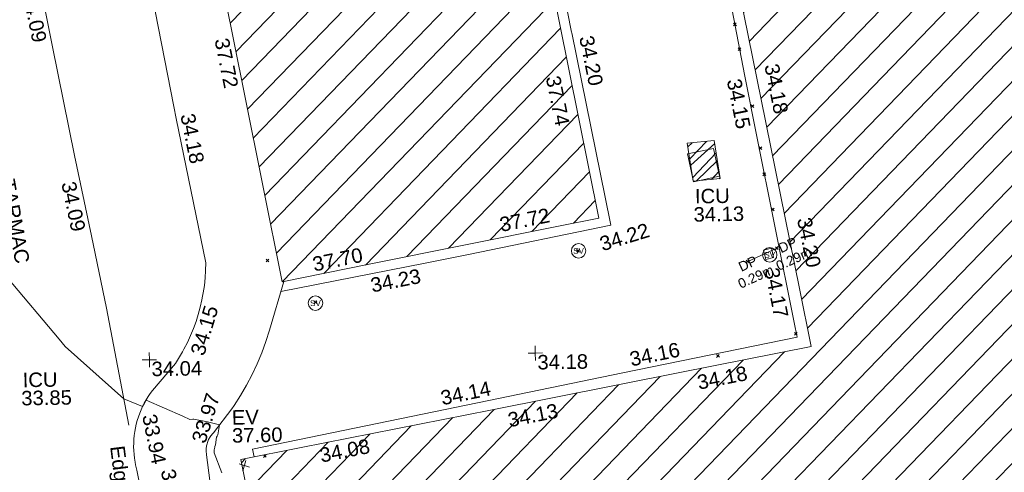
# Model space of a CAD drawing. Header units: millimetres. Extents: x -287732 to 520720, y -88450 to 287754.
# Tile 322 of 383: x 210553 to 236064, y 235432 to 247163. Entities that reach past the tile are written whole.
import ezdxf

# ---------------------------------------------------------------- set-up
doc = ezdxf.new("R2010")
doc.units = ezdxf.units.MM
for name, pattern in [('IMPORT-HIDDEN2 _3_', [4762.5, 3175, -1587.5]), ('IMPORT-UG_ELEC_STREET LIGHTING_QLB2 _2_', [2700, 1500, -300.0000000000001, 0, -250, 150, -300.0000000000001, 0, -200]), ('IMPORT-UG_WATER_QLB2 _2_', [2500, 1500, -300.0000000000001, 0, -50, 150, -300.0000000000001, 0, -200])]:
    doc.linetypes.add(name, pattern=pattern)
for name, color, linetype, lineweight, true_color in [('00_TOPO_EAVE', 7, 'Continuous', 9, 0x666666), ('00_TOPO_SERV_STOP_VALVE', 7, 'Continuous', 9, 0x666666), ('00_UAV_BUILDING_CANOPY', 7, 'Continuous', 9, 0xff7fff), ('00_UAV_BUILDING_HATCH', 7, 'Continuous', 9, 0x999999), ('00_UAV_BUILDING_OUTLINE', 5, 'Continuous', 9, 0x0000ff), ('00_UAV_CONCRETE', 9, 'Continuous', 9, 0x808080), ('00_UAV_EAVE', 7, 'Continuous', 9, 0x666666), ('00_UAV_FOOTPATH', 7, 'Continuous', 9, 0xa50000), ('00_UAV_LEVEL_SPOT', 7, 'Continuous', 9, 0x666666), ('00_UAV_ROAD_MARKING_WHITE_DASH', 7, 'Continuous', 9, 0x999999), ('00_UAV_SERV_IC', 5, 'Continuous', 9, 0x0000ff), ('00_UAV_WALL', 7, 'Continuous', 9, 0x7c00a5), ('01_DTM_CONTOUR_MNR', 7, 'Continuous', 9, 0xa5a552), ('12333-PUM-2D-U-0001-C01 - Rev2_REVIT IMPORT_dwg', 7, 'Continuous', 9, 0x767676), ('PUM-CHAMBER EXTENTS', 6, 'IMPORT-HIDDEN2 _3_', 9, 0xff00ff), ('PUM-WATER-MH', 5, 'Continuous', 9, 0x0000ff), ('PUM-WATER-QLB2', 5, 'IMPORT-UG_WATER_QLB2 _2_', 9, 0x0000ff)]:
    doc.layers.add(name, color=color, linetype=linetype, lineweight=lineweight, true_color=true_color)
for name, color, linetype, lineweight in [('00_UAV_ROAD_EDGE', 7, 'Continuous', 9), ('00_UAV_SURFACE', 7, 'Continuous', 9), ('00_UAV_SURVEY_TEXT', 7, 'Continuous', 9), ('GEN-TEXT', 7, 'Continuous', 9)]:
    doc.layers.add(name, color=color, linetype=linetype, lineweight=lineweight)
doc.styles.add('Arial_1', font='arial.ttf', dxfattribs={"height": 250})
doc.styles.add('Swis721 Lt BT', font='swissl.ttf', dxfattribs={"height": 399.9999999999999})
doc.styles.add('Swis721 Lt BT_2', font='swissl.ttf', dxfattribs={"height": 375})
pattern_1 = [(45, (0, 0), (-441.9417382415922, 441.9417382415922), [])]

# ---------------------------------------------------------------- blocks, each defined once
blk = doc.blocks.new('12333-PUM-2D-U-0001-C01 - Rev2_REVIT IMPORT_dwg_MSL_Eaves_SYM_1-V82-Site Location Plan Proposed')
at = {"layer": '00_TOPO_EAVE', "color": 254, "true_color": 0xcccccc}
for p, q in [((356.5791934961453, -116.0873754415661), (-356.5791934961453, 116.0873754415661)), ((-116.0873754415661, -356.5791934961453), (116.0873754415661, 356.5791934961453))]:
    blk.add_line(p, q, dxfattribs=at)
blk = doc.blocks.new('12333-PUM-2D-U-0001-C01 - Rev2_REVIT IMPORT_dwg_MSL_Sluice_Valve_SYM-2077246-Site Location Plan Proposed')
at = {"layer": '00_TOPO_SERV_STOP_VALVE', "color": 254, "true_color": 0xcccccc}
blk.add_circle((0, 0), 500.0000000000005, dxfattribs=at)
at = {"layer": '00_TOPO_SERV_STOP_VALVE', "insert": (0, 198.9876086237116), "char_height": 399.9999999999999, "width": 785.1100955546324, "attachment_point": 2, "line_spacing_factor": 1.005061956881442, "style": 'Swis721 Lt BT'}
blk.add_mtext('SV', dxfattribs=at)
blk = doc.blocks.new('12333-PUM-2D-U-0001-C01 - Rev2_REVIT IMPORT_dwg_UAV-2077255-Site Location Plan Proposed')
at = {"layer": '00_UAV_LEVEL_SPOT', "color": 254, "true_color": 0xcccccc, "flags": 128}
for points in [[(0, -500.0000000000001), (0, 0), (-500.0000000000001, 0)], [(500.0000000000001, 0), (0, 0), (0, 500.0000000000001)]]:
    blk.add_lwpolyline(points, dxfattribs=at)
blk = doc.blocks.new('12333-PUM-2D-U-0001-C01 - Rev2_REVIT IMPORT_dwg_MGS62954_T2_Galway_ITM_3d_Rev1-2077680-Site Location Plan Proposed')
at = {"layer": '00_UAV_BUILDING_HATCH', "true_color": 0xcccccc}
h = blk.add_hatch(dxfattribs=at)
h.set_pattern_fill('FP_1', color=254, style=0, pattern_type=2)
h.set_pattern_definition(pattern_1)
h.paths.add_polyline_path([(534124497.0780003, 725775488.5585002), (534146780.0780002, 725779531.5585002), (534146621.0780002, 725780328.5585002), (534183857.1075001, 725787049.1125003), (534184497.1075001, 725783702.1125001), (534202575.1075001, 725786975.1125003), (534201976.1075, 725790381.1125002), (534239197.0865001, 725797194.0905002), (534239338.0865001, 725796376.0905002), (534261663.0865001, 725800388.0905001), (534259564.2060555, 725811742.1253061), (534258677.2803519, 725812121.8622999), (534251257.0865, 725810806.0905002), (534250975.0865, 725812184.0905002), (534249213.0865002, 725811873.0905002), (534249448.0865, 725810468.0905002), (534244617.0865, 725809642.0905), (534241121.0865001, 725828862.0905001), (534229957.0865001, 725826793.0905), (534233411.0865, 725807582.0905), (534221779.0865001, 725805445.0905001), (534220752.0865002, 725810867.0905001), (534215719.0865001, 725809946.0905001), (534216316.0865001, 725806625.0905002), (534217076.0865, 725806760.0905002), (534217446.0865001, 725804662.0905001), (534205756.3195001, 725802533.2090001), (534204628.3195002, 725808845.209), (534205810.3195, 725809078.2090003), (534204970.3195001, 725813494.2090002), (534194424.3195002, 725811546.2090002), (534194268.3195002, 725812372.2090002), (534192207.3195, 725812030.2090002), (534192421.3195001, 725810057.2090002), (534184208.6855001, 725808590.6470003), (534184063.6855002, 725809679.6470002), (534175719.6855002, 725808111.6470002), (534177568.6855002, 725797421.6470003), (534162796.3485001, 725794713.2465), (534162440.3485001, 725796856.2465003), (534164478.3485001, 725797191.2465001), (534163879.3485, 725800515.2465003), (534159002.3485001, 725799595.2465), (534159605.3485001, 725796262.2465003), (534160352.3485001, 725796441.2465003), (534160696.3485001, 725794215.2465001), (534156777.3485001, 725793541.2465), (534156175.3485001, 725796880.2465001), (534147633.3485, 725795342.2465001), (534144688.0165001, 725811270.4695), (534133601.7440002, 725809323.8415003), (534137148.0780001, 725790044.5585002), (534122321.0780001, 725787372.5585002), (534124333.8503805, 725776380.0093426)])
h = blk.add_hatch(dxfattribs=at)
h.set_pattern_fill('FP_1', color=254, style=0, pattern_type=2)
h.set_pattern_definition(pattern_1)
h.paths.add_polyline_path([(534123474.7440001, 725791963.8415002), (534131706.5552848, 725793469.1464441), (534128957.5552849, 725808502.146444), (534120725.7440002, 725806996.8415002), (534122494.7619715, 725797322.9065558)])
at = {"layer": '00_UAV_BUILDING_CANOPY', "color": 254, "true_color": 0xcccccc, "flags": 128}
blk.add_lwpolyline([(534123474.7440001, 725791963.8415), (534122575.3480502, 725796882.2188427), (534121675.9521003, 725801800.5961854), (534120776.5561504, 725806718.973528), (534120725.7440001, 725806996.8415002), (534125366.3110696, 725807845.4358507), (534128957.5552847, 725808502.146444), (534129200.2500692, 725807174.9617604), (534130099.6506978, 725802256.5588334), (534130999.0513262, 725797338.1559062), (534131706.5552847, 725793469.1464438), (534130657.1589315, 725793277.2492461), (534125738.7424676, 725792377.8461424)], close=True, dxfattribs=at)
at = {"layer": '00_UAV_BUILDING_OUTLINE', "color": 254, "true_color": 0xcccccc, "flags": 128}
blk.add_lwpolyline([(534145471.5569957, 725779294.1420649), (534140552.598896, 725778401.6523825), (534135633.6407962, 725777509.1626998), (534130714.6826964, 725776616.6730175), (534125795.7245966, 725775724.1833348), (534124497.0780001, 725775488.5585003), (534123834.290714, 725779108.3030348), (534122933.7541481, 725784026.490788), (534122321.078, 725787372.5585), (534123893.9394296, 725787656.0066514), (534128814.4465261, 725788542.7399731), (534133734.9536231, 725789429.4732949), (534137148.0780001, 725790044.5585), (534136870.9754526, 725791550.9982308), (534135966.4373851, 725796468.4271553), (534135061.8993174, 725801385.8560798), (534134157.3612499, 725806303.2850043), (534133601.744, 725809323.8415002), (534135501.3773927, 725809657.3963133), (534140425.9638073, 725810522.0997385), (534144688.0165, 725811270.4695)], dxfattribs=at)
at = {"layer": '00_UAV_CONCRETE', "color": 254, "true_color": 0xcccccc, "flags": 128}
blk.add_lwpolyline([(534122671.1587315, 725787435.6471704), (534122632.744, 725787634.8415), (534127346.0910778, 725788524.7910765), (534128479.7440002, 725788738.8415), (534132260.2469236, 725789446.6338897), (534136790.744, 725790294.8415002), (534136720.829603, 725790679.3143917), (534135826.2787223, 725795598.6239864), (534135548.7440001, 725797124.8415), (534134961.4422969, 725800523.2086376), (534134724.7440002, 725801892.8415), (534134052.1828346, 725805439.6985927), (534133942.7440001, 725806016.8415002), (534133435.284753, 725808793.5789006)], dxfattribs=at)
at = {"layer": '00_UAV_FOOTPATH', "color": 254, "true_color": 0xcccccc, "flags": 128}
blk.add_lwpolyline([(534123515.8330942, 725791971.3552315), (534123127.7440001, 725790713.8414999), (534123027.3886836, 725790421.6587194), (534122914.8860508, 725790133.9346771), (534122790.744, 725789851.8415), (534122654.5874763, 725789574.5269352), (534122506.9376562, 725789303.1572657), (534122348.0535678, 725789038.2085664), (534122178.2139478, 725788780.1456469), (534122115.744, 725788690.8415003), (534121626.7440001, 725788082.8415003), (534121607.4934288, 725788063.2931982), (534121589.0783415, 725788042.9559135), (534121571.5310446, 725788021.865324), (534121554.8823217, 725788000.0584301), (534121539.1613804, 725787977.5734884), (534121524.3958008, 725787954.4499451), (534121510.6114865, 725787930.7283669), (534121497.8326202, 725787906.4503692), (534121486.0816201, 725787881.658544), (534121475.3791014, 725787856.3963847), (534121465.7438402, 725787830.7082099), (534121464.7440001, 725787827.8415003), (534121456.313822, 725787801.7330208), (534121448.9843484, 725787775.2944237), (534121442.7684373, 725787748.5720913), (534121437.676994, 725787721.6129037), (534121433.7189503, 725787694.4641562), (534121430.9012499, 725787667.1734774), (534121429.2288364, 725787639.7887439), (534121428.744, 725787620.8415), (534121441.2458543, 725787509.0405957), (534121515.5866193, 725786844.2300295)], dxfattribs=at)
at = {"layer": '00_UAV_ROAD_EDGE', "color": 254, "true_color": 0xcccccc, "flags": 128}
blk.add_lwpolyline([(534119876.7440001, 725801473.8415), (534120748.771987, 725796550.5560611), (534120802.744, 725796245.8415), (534121502.7440001, 725792484.8415002), (534121495.9424462, 725792290.4790753), (534121481.0078049, 725792096.5719588), (534121457.9662765, 725791903.4603297), (534121426.8582838, 725791711.4829714), (534121409.4950548, 725791626.5053792), (534121389.744, 725791529.8415), (534121343.050317, 725791341.0487213), (534121288.4917713, 725791154.3768744), (534121226.1640771, 725790970.1534452), (534121156.1765784, 725790788.7016245), (534121078.6520569, 725790610.3397397), (534120993.7265171, 725790435.3806988), (534120901.5489471, 725790264.1314391), (534120862.7440001, 725790196.8415), (534120676.7440001, 725789890.8415), (534120067.744, 725789206.8415), (534120007.7855542, 725789128.2295306), (534119951.1716297, 725789047.175718), (534119898.0015467, 725788963.8222585), (534119848.3685835, 725788878.3153818), (534119802.3598132, 725788790.8050966), (534119764.7440001, 725788711.8415), (534119725.7797855, 725788620.9754068), (534119690.6548259, 725788528.5573663), (534119659.4307429, 725788434.7495115), (534119632.1623139, 725788339.7164134), (534119608.8973772, 725788243.6247921), (534119589.6767473, 725788146.6432251), (534119574.5341433, 725788048.9418507), (534119563.4961312, 725787950.6920708), (534119556.5820749, 725787852.0662488), (534119553.8041043, 725787753.2374074), (534119555.1670927, 725787654.3789268), (534119560.6686491, 725787555.6642376), (534119570.2991218, 725787457.2665195), (534119584.0416158, 725787359.3583951), (534119596.744, 725787287.8415002), (534119623.1472043, 725787145.2310902), (534120234.7440001, 725783841.8415)], dxfattribs=at)
at = {"layer": '00_UAV_ROAD_MARKING_WHITE_DASH', "color": 254, "true_color": 0xcccccc, "flags": 128}
blk.add_lwpolyline([(534119436.7796367, 725788320.3943529), (534118912.7796367, 725791356.3943529), (534118553.1563809, 725793239.7967803), (534118153.7796369, 725795331.3943529), (534117631.469852, 725798153.8899673), (534117430.7796369, 725799238.3943529)], dxfattribs=at)
at = {"layer": '00_UAV_SERV_IC', "color": 254, "true_color": 0xcccccc, "flags": 128}
blk.add_lwpolyline([(534134176.7440001, 725794366.8415002), (534134034.744, 725795090.8415002), (534134711.517804, 725795223.5789038), (534134853.517804, 725794499.5789037)], close=True, dxfattribs=at)
at = {"layer": '00_UAV_SURFACE', "color": 254, "true_color": 0xcccccc, "flags": 128}
blk.add_lwpolyline([(534129312.2505001, 725808071.824), (534129325.3261523, 725808003.0560764), (534130005.3485, 725804345.2465001), (534130209.0404602, 725803205.8917489), (534131085.3485, 725798304.2465001), (534131089.1186885, 725798283.9569863), (534132002.5708381, 725793368.1550102), (534132018.3484999, 725793283.2464999), (534128313.3835, 725792583.8500003), (534127188.3874736, 725792382.3871839), (534123435.2617751, 725791710.2823447)], dxfattribs=at)
at = {"layer": '01_DTM_CONTOUR_MNR', "color": 254, "true_color": 0xcccccc, "flags": 128}
blk.add_lwpolyline([(534121827.1683145, 725787043.4990084), (534121637.462254, 725787561.7240859), (534121638.484383, 725787641.0573478), (534121652.5555556, 725787703.7222221), (534121658.4764678, 725787728.0009705), (534121670.6648452, 725787768.9890715), (534121705.9402858, 725787966.7622575), (534121718.3195526, 725787989.1204609), (534121742.8888026, 725788029.200039), (534121790.0000001, 725788280), (534121476.9703404, 725788371.5617727), (534121126.2650232, 725788444.8849514), (534121095.7125156, 725788444.0458491), (534121017.43729, 725788435.4059995), (534120839.4157003, 725788521.4027655), (534119900.0000001, 725788960.0000001), (534119851.1077209, 725788879.3831255), (534119800.0000001, 725788790.0000001), (534119320.0000001, 725789000), (534117828.6867421, 725790386.1249183), (534117748.3106167, 725790481.7348336), (534117674.1243273, 725790580.5556837), (534116357.6874386, 725792191.9373069)], dxfattribs=at)
at = {"xscale": 0.375, "yscale": 0.375, "zscale": 0.375}
for name, p in [('12333-PUM-2D-U-0001-C01 - Rev2_REVIT IMPORT_dwg_MSL_Sluice_Valve_SYM-2077246-Site Location Plan Proposed', (534131168.7440001, 725792630.8415)), ('12333-PUM-2D-U-0001-C01 - Rev2_REVIT IMPORT_dwg_MSL_Sluice_Valve_SYM-2077246-Site Location Plan Proposed', (534136117.7440001, 725792440.8415)), ('12333-PUM-2D-U-0001-C01 - Rev2_REVIT IMPORT_dwg_MSL_Sluice_Valve_SYM-2077246-Site Location Plan Proposed', (534124328.7440001, 725791394.8415002)), ('12333-PUM-2D-U-0001-C01 - Rev2_REVIT IMPORT_dwg_UAV-2077255-Site Location Plan Proposed', (534120000, 725790000)), ('12333-PUM-2D-U-0001-C01 - Rev2_REVIT IMPORT_dwg_UAV-2077255-Site Location Plan Proposed', (534130000, 725790000)), ('12333-PUM-2D-U-0001-C01 - Rev2_REVIT IMPORT_dwg_MSL_Eaves_SYM_1-V82-Site Location Plan Proposed', (534122413.3835001, 725787217.85))]:
    blk.add_blockref(name, p, dxfattribs=at)
at = {"layer": '00_UAV_BUILDING_CANOPY', "color": 251, "true_color": 0x666666, "char_height": 375, "width": 1495.902363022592, "attachment_point": 1, "line_spacing_factor": 1.005061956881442, "style": 'Swis721 Lt BT_2'}
for s, insert, rotation in [('37.72', (534122199.4148641, 725798332.6536759), 280.362859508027), ('37.74', (534130764.200058, 725797206.871281), 280.36285950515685), ('37.72', (534129105.7878044, 725793523.455409), 10.362859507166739), ('37.70', (534124242.4943982, 725792581.3260317), 10.362859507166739)]:
    blk.add_mtext(s, dxfattribs=dict(at, insert=insert, rotation=rotation))
at = {"layer": '00_UAV_BUILDING_OUTLINE', "color": 251, "true_color": 0x666666, "char_height": 375, "width": 1495.902363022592, "attachment_point": 1, "line_spacing_factor": 1.005061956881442, "style": 'Swis721 Lt BT_2'}
for s, insert, rotation in [('34.18', (534136433.1324795, 725797419.4127623), 280.4227785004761), ('34.20', (534137209.2897911, 725793423.2434919), 280.4227785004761), ('34.18', (534134154.3769048, 725789345.8273329), 10.215726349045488), ('34.13', (534129233.8698078, 725788459.0940112), 10.215726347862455), ('34.08', (534124341.8702856, 725787627.3121083), 10.215726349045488)]:
    blk.add_mtext(s, dxfattribs=dict(at, insert=insert, rotation=rotation))
at = {"layer": '00_UAV_CONCRETE', "color": 251, "true_color": 0x666666, "char_height": 375, "width": 1495.902363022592, "attachment_point": 1, "line_spacing_factor": 1.005061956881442, "style": 'Swis721 Lt BT_2'}
for s, insert, rotation in [('34.15', (534135451.9591258, 725797048.4271657), 280.3063229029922), ('34.17', (534136345.8267935, 725792132.8746943), 280.3063228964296), ('34.16', (534132414.8430527, 725789979.4118934), 10.604253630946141), ('34.14', (534127499.8672758, 725789057.8063161), 10.692410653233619)]:
    blk.add_mtext(s, dxfattribs=dict(at, insert=insert, rotation=rotation))
at = {"layer": '00_UAV_EAVE', "char_height": 375, "attachment_point": 1, "line_spacing_factor": 1.005061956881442, "style": 'Swis721 Lt BT_2'}
for s, insert, width in [('EV', (534122110.066765, 725788657.2880688), 736.078940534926), ('37.60', (534122105.3983619, 725788190.5374446), 1495.902363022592)]:
    blk.add_mtext(s, dxfattribs=dict(at, insert=insert, width=width))
at = {"layer": '00_UAV_FOOTPATH', "color": 251, "true_color": 0x666666, "insert": (534121050.1881806, 725787902.5202782), "char_height": 375, "width": 1495.902363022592, "attachment_point": 1, "rotation": 71.60850866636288, "line_spacing_factor": 1.005061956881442, "style": 'Swis721 Lt BT_2'}
blk.add_mtext('33.97', dxfattribs=at)
at = {"layer": '00_UAV_LEVEL_SPOT', "char_height": 375, "width": 1495.902363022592, "attachment_point": 1, "line_spacing_factor": 1.005061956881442, "style": 'Swis721 Lt BT_2'}
for s, insert in [('34.04', (534120051.8765643, 725789949.1441547)), ('34.18', (534130051.8765643, 725789949.1441547))]:
    blk.add_mtext(s, dxfattribs=dict(at, insert=insert))
at = {"layer": '00_UAV_ROAD_EDGE', "color": 251, "true_color": 0x666666, "char_height": 375, "attachment_point": 1, "line_spacing_factor": 1.005061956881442, "style": 'Swis721 Lt BT_2'}
for s, insert, width, rotation in [('34.18', (534121280.9650356, 725796393.958093), 1495.902363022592, 280.38885473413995), ('34.15', (534121060.7517123, 725790170.3383213), 1495.902363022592, 72.36115665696), ('33.94', (534120155.6134111, 725788621.062816), 1495.902363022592, 280.4890954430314), ('Edge of Road', (534119316.5520952, 725787809.3757646), 3746.879252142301, 276.10457629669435)]:
    blk.add_mtext(s, dxfattribs=dict(at, insert=insert, width=width, rotation=rotation))
at = {"layer": '00_UAV_ROAD_MARKING_WHITE_DASH', "color": 251, "true_color": 0x666666, "char_height": 375, "width": 1495.902363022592, "attachment_point": 1, "line_spacing_factor": 1.005061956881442, "style": 'Swis721 Lt BT_2'}
for insert, rotation in [((534117252.328719, 725799604.2768939), 280.484124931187), ((534118165.768995, 725794688.002998), 280.8101273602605)]:
    blk.add_mtext('34.09', dxfattribs=dict(at, insert=insert, rotation=rotation))
at = {"layer": '00_UAV_SERV_IC', "color": 251, "true_color": 0x666666, "char_height": 375, "attachment_point": 1, "line_spacing_factor": 1.005061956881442, "style": 'Swis721 Lt BT_2'}
for s, insert, width in [('ICU', (534134207.3560272, 725794179.0949035), 1021.012723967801), ('34.13', (534134162.5278767, 725793708.7159026), 1495.902363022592), ('ICU', (534116709.0727907, 725789722.3385638), 1021.012723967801), ('33.85', (534116664.2446402, 725789251.9595629), 1495.902363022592)]:
    blk.add_mtext(s, dxfattribs=dict(at, insert=insert, width=width))
at = {"layer": '00_UAV_SURFACE', "color": 251, "true_color": 0x666666, "char_height": 375, "width": 1495.902363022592, "attachment_point": 1, "line_spacing_factor": 1.005061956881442, "style": 'Swis721 Lt BT_2'}
for s, insert, rotation in [('34.20', (534131647.2557323, 725798230.8514621), 280.52661475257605), ('34.22', (534131681.944284, 725792967.0901519), 16.088714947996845), ('34.23', (534125737.5867444, 725792011.9527576), 10.152835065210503)]:
    blk.add_mtext(s, dxfattribs=dict(at, insert=insert, rotation=rotation))
at = {"layer": '00_UAV_SURVEY_TEXT', "color": 251, "true_color": 0x666666, "insert": (534116590.8335627, 725794773.3953891), "char_height": 375, "width": 2450.430537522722, "attachment_point": 1, "rotation": 279.27953803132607, "line_spacing_factor": 1.005061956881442, "style": 'Swis721 Lt BT_2'}
blk.add_mtext('TARMAC', dxfattribs=at)
at = {"layer": '00_UAV_WALL', "color": 251, "true_color": 0x666666, "insert": (534120612.8875318, 725787190.73222), "char_height": 375, "width": 1495.902363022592, "attachment_point": 1, "rotation": 280.3174387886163, "line_spacing_factor": 1.005061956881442, "style": 'Swis721 Lt BT_2'}
blk.add_mtext('33.95', dxfattribs=at)
blk = doc.blocks.new('12333-PUM-2D-U-0001-C01 - Rev2_REVIT IMPORT_dwg-1620468-Site Location Plan Proposed')
at = {"layer": 'PUM-CHAMBER EXTENTS', "true_color": 0xffaaff}
h = blk.add_hatch(dxfattribs=at)
h.set_pattern_fill('FP_3', color=211, style=0, pattern_type=2)
h.set_pattern_definition([(45, (-533641079.65, -725615854.3560001), (-265.1650429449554, 265.1650429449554), []), (45, (-533640902.873, -725615854.3560001), (-265.1650429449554, 265.1650429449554), [])])
h.paths.add_polyline_path([(493092.3501529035, 178527.643821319), (493793.350152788, 178583.6438214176), (493653.3501528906, 179570.6438213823), (492952.3501528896, 179514.6438212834)])
at = {"layer": 'GEN-TEXT', "color": 253, "true_color": 0xaaaaaa}
for p, q in [((494206.994813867, 182538.288482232), (494277.7054919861, 182608.9991603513)), ((494277.7054919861, 182538.288482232), (494206.994813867, 182608.9991603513)), ((494310.9948138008, 181893.2884823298), (494381.70549192, 181963.999160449)), ((494381.70549192, 181893.2884823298), (494310.9948138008, 181963.999160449)), ((494621.9948137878, 180409.2884822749), (494692.705491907, 180479.9991603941)), ((494692.705491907, 180409.2884822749), (494621.9948137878, 180479.9991603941)), ((494812.9948137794, 179319.2884823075), (494883.7054918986, 179389.9991604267)), ((494883.7054918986, 179319.2884823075), (494812.9948137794, 179389.9991604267)), ((494898.9948137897, 178640.2884823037), (494969.7054919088, 178710.999160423)), ((494969.7054919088, 178640.2884823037), (494898.9948137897, 178710.999160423)), ((495105.9948138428, 177723.2884822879), (495176.705491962, 177793.9991604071)), ((495176.705491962, 177723.2884822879), (495105.9948138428, 177793.9991604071)), ((490038.9948138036, 176742.2884822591), (490109.7054919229, 176812.9991603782)), ((490109.7054919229, 176742.2884822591), (490038.9948138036, 176812.9991603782)), ((495192.9948137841, 176723.2884822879), (495263.7054919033, 176793.9991604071)), ((495263.7054919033, 176723.2884822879), (495192.9948137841, 176793.9991604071)), ((481991.9948137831, 176632.288482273), (482062.7054919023, 176702.9991603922)), ((482062.7054919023, 176632.288482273), (481991.9948137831, 176702.9991603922)), ((494428.9948138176, 176391.2884822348), (494499.7054919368, 176461.999160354)), ((494499.7054919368, 176391.2884822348), (494428.9948138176, 176461.999160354)), ((483210.9948138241, 175527.2884822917), (483281.7054919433, 175597.9991604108)), ((483281.7054919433, 175527.2884822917), (483210.9948138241, 175597.9991604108)), ((495641.9948138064, 174489.288482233), (495712.7054919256, 174559.9991603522)), ((495712.7054919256, 174489.288482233), (495641.9948138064, 174559.9991603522)), ((493616.9948137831, 173953.2884822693), (493687.7054919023, 174023.9991603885)), ((493687.7054919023, 173953.2884822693), (493616.9948137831, 174023.9991603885)), ((481833.9948138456, 171567.2884823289), (481904.3804665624, 171637.6741350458)), ((481904.7054919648, 171567.2884823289), (481845.0177074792, 171626.9762668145))]:
    blk.add_line(p, q, dxfattribs=at)
at = {"layer": 'PUM-CHAMBER EXTENTS', "color": 211, "linetype": 'Continuous', "true_color": 0xffaaff, "flags": 128}
blk.add_lwpolyline([(493653.3501528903, 179570.643821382), (492952.3501528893, 179514.6438212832), (493092.3501529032, 178527.6438213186), (493793.3501527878, 178583.6438214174)], close=True, dxfattribs=at)
at = {"layer": 'PUM-WATER-MH', "color": 161, "true_color": 0xaaaaff, "flags": 128}
blk.add_lwpolyline([(494882.3501529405, 176709.6438213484), (494933.3501529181, 176466.6438213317), (495138.3501528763, 176514.6438212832), (495087.3501528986, 176757.6438211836)], close=True, dxfattribs=at)
at = {"layer": 'PUM-WATER-QLB2', "color": 161, "true_color": 0xaaaaff}
blk.add_line((494464.3501528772, 176426.6438212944), (495228.3501528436, 176758.6438213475), dxfattribs=at)
blk.add_blockref('12333-PUM-2D-U-0001-C01 - Rev2_REVIT IMPORT_dwg_MGS62954_T2_Galway_ITM_3d_Rev1-2077680-Site Location Plan Proposed', (-533641079.6498471, -725615854.3561786))
at = {"layer": 'PUM-WATER-QLB2', "char_height": 250, "attachment_point": 2, "rotation": 23.487595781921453, "line_spacing_factor": 0.9417779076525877, "style": 'Arial_1'}
for s, insert, width in [('DP\\P0.29m', (495456.1917993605, 176946.3533244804), 1160.025439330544), ('DP\\P 0.29m', (494417.0780394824, 176482.1464530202), 1276.334058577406)]:
    blk.add_mtext(s, dxfattribs=dict(at, insert=insert, width=width))

msp = doc.modelspace()

# ---------------------------------------------------------------- block references
at = {"layer": '12333-PUM-2D-U-0001-C01 - Rev2_REVIT IMPORT_dwg', "color": 254, "linetype": 'IMPORT-UG_ELEC_STREET LIGHTING_QLB2 _2_', "true_color": 0xffd4d4, "rotation": 0.9999999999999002}
msp.add_blockref('12333-PUM-2D-U-0001-C01 - Rev2_REVIT IMPORT_dwg-1620468-Site Location Plan Proposed', (-261895.0770586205, 55869.5817132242), dxfattribs=at)

doc.saveas('drawing.dxf')
